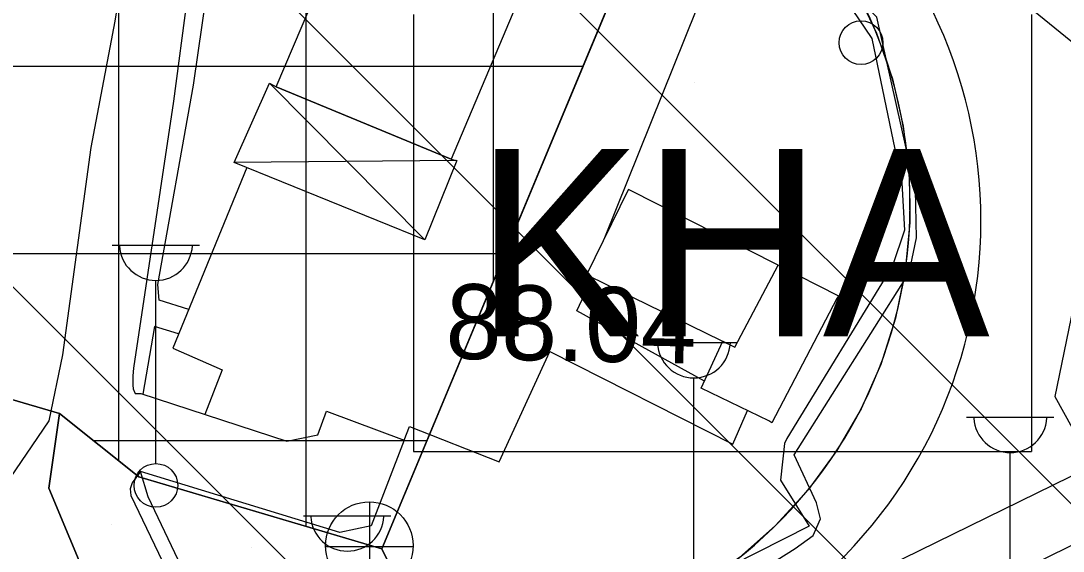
# Model space of a CAD drawing. Extents: x 417995 to 421451, y 4454518 to 4458015.
# Drawn here: x 420492.9 to 420576.3, y 4456617.3 to 4456659.8 of the extents above; entities that cross this region are included whole.
import ezdxf

# ---------------------------------------------------------------- set-up
doc = ezdxf.new("R2010")
doc.units = 0
for name, color, linetype in [('ADAKENARI', 7, 'Continuous'), ('B_Betonzemin', 7, 'Continuous'), ('B_Mesken', 7, 'Continuous'), ('B_Sundurma', 7, 'Continuous'), ('B_Ticari', 7, 'Continuous'), ('KALDIRIM_FAT', 7, 'Continuous'), ('PL_AYA_PARK_DINLENME', 7, 'Continuous'), ('PL_AYA_REKREASYON_AL', 7, 'Continuous'), ('PL_KAMU_HİZMET_ALANI', 7, 'Continuous'), ('PL_TİCARET', 7, 'Continuous'), ('S_Cad_Sok_Lambasi', 7, 'Continuous'), ('S_Rogar_Kapagi', 7, 'Continuous'), ('SEMBOL_FAT', 7, 'Continuous'), ('Sinir_Ist_Duvari', 7, 'Continuous'), ('SN_TR_SIVILASMA', 7, 'Continuous'), ('TRFAT_KHA', 7, 'Continuous'), ('TRFAT_PARKALANI', 7, 'Continuous'), ('TRFAT_TİCARET', 7, 'Continuous'), ('Y_Kot_Noktasi', 7, 'Continuous'), ('Yol_Kaldirim_kenari_bordurtasi', 7, 'Continuous'), ('Yol_Sose', 7, 'Continuous')]:
    doc.layers.add(name, color=color, linetype=linetype)

msp = doc.modelspace()

# ---------------------------------------------------------------- linework, layer by layer
at = {"layer": 'ADAKENARI'}
for p, q in [((420547.079, 4456678.208), (420521.775, 4456617.469)), ((420468.053, 4456636.5), (420495.966, 4456628.315)), ((420495.966, 4456628.315), (420495.111, 4456622.327)), ((420495.966, 4456628.315), (420502.313, 4456623.243)), ((420521.775, 4456617.469), (420502.313, 4456623.243)), ((420495.111, 4456622.327), (420506.735, 4456594.433)), ((420521.775, 4456617.469), (420527.966, 4456604.844))]:
    msp.add_line(p, q, dxfattribs=at)
for centre, radius, start, end in [((420191.407, 4456074.797), 823.132, 35.35416, 63.79989), ((420527.942, 4456645.069), 36.128, 296.12165, 40.74144)]:
    msp.add_arc(centre, radius, start, end, dxfattribs=at)
at = {"layer": 'B_Betonzemin'}
for points in [[(420539.621, 4456642.411), (420550.686, 4456669.911)], [(420510.967, 4456648.007), (420505.025, 4456633.531), (420508.98, 4456631.8), (420507.606, 4456628.23)], [(420547.597, 4456630.91), (420537.393, 4456636.535), (420538.641, 4456639.19)], [(420523.565, 4456626.182), (420523.995, 4456627.258), (420531.157, 4456624.435), (420535.22, 4456633.28), (420549.865, 4456625.859), (420551.059, 4456628.539)]]:
    msp.add_lwpolyline(points, dxfattribs=at)
at = {"layer": 'B_Mesken'}
for points in [[(420553.496, 4456640.186), (420541.522, 4456646.253), (420541.49, 4456646.211), (420538.153, 4456639.427), (420538.395, 4456639.31), (420550.026, 4456633.63)], [(420553.496, 4456640.186), (420558.323, 4456637.733), (420558.193, 4456637.52), (420553.009, 4456627.553), (420552.754, 4456627.714), (420547.337, 4456630.348), (420549.07, 4456634.096), (420550.026, 4456633.63)]]:
    msp.add_lwpolyline(points, close=True, dxfattribs=at)
at = {"layer": 'B_Sundurma'}
for p, q in [((420525.202, 4456642.21), (420512.774, 4456654.775)), ((420527.766, 4456648.564), (420509.939, 4456648.426))]:
    msp.add_line(p, q, dxfattribs=at)
msp.add_lwpolyline([(420527.309, 4456648.681), (420527.766, 4456648.564), (420525.202, 4456642.21), (420509.939, 4456648.426), (420512.774, 4456654.775), (420513.309, 4456654.478)], close=True, dxfattribs=at)
at = {"layer": 'B_Ticari'}
msp.add_lwpolyline([(420513.309, 4456654.478), (420517.404, 4456664.098), (420516.088, 4456664.68), (420518.09, 4456669.097), (420519.275, 4456668.623), (420523.59, 4456678.433), (420537.463, 4456672.7), (420527.309, 4456648.681)], close=True, dxfattribs=at)
at = {"layer": 'KALDIRIM_FAT'}
for p, q in [((420561.087, 4456671.14), (420745.284, 4456520.25)), ((420393.053, 4456533.119), (420593.493, 4456631.407)), ((420395.255, 4456528.63), (420595.695, 4456626.918))]:
    msp.add_line(p, q, dxfattribs=at)
msp.add_arc((420531.274, 4456643.742), 38.469, 296.12165, 40.74144, dxfattribs=at)
at = {"layer": 'PL_AYA_PARK_DINLENME'}
msp.add_lwpolyline([(420506.735, 4456594.433), (420495.111, 4456622.327), (420495.966, 4456628.315), (420502.313, 4456623.243), (420521.775, 4456617.469), (420527.966, 4456604.844)], close=True, dxfattribs=at)
at = {"layer": 'PL_AYA_REKREASYON_AL'}
msp.add_lwpolyline([(420468.053, 4456636.5), (420495.966, 4456628.315), (420495.111, 4456622.327), (420506.735, 4456594.433), (420405.942, 4456545.008), (420406.81, 4456561.362), (420409.33, 4456608.837), (420411.693, 4456608.262), (420424.095, 4456605.249), (420427.165, 4456635.102), (420424.604, 4456635.718), (420426.462, 4456653.784), (420431.205, 4456651.813)], close=True, dxfattribs=at)
at = {"layer": 'PL_KAMU_HİZMET_ALANI'}
msp.add_lwpolyline([(420521.775, 4456617.469), (420547.079, 4456678.208), (420555.314, 4456668.648), (420557.684, 4456665.578), (420559.711, 4456662.271), (420561.372, 4456658.766), (420562.648, 4456655.103), (420563.524, 4456651.325), (420563.989, 4456647.474), (420564.039, 4456643.596), (420563.673, 4456639.735), (420562.895, 4456635.935), (420561.715, 4456632.241), (420560.145, 4456628.694), (420558.204, 4456625.336), (420555.914, 4456622.205), (420553.302, 4456619.339), (420550.397, 4456616.768), (420547.234, 4456614.524), (420543.848, 4456612.632), (420527.966, 4456604.844)], close=True, dxfattribs=at)
at = {"layer": 'PL_TİCARET'}
msp.add_lwpolyline([(420395.818, 4456760.753), (420440.929, 4456744.38), (420458.774, 4456737.813), (420478.64, 4456727.05), (420504.38, 4456714.33), (420514.626, 4456709.518), (420524.354, 4456704.59), (420547.079, 4456678.208), (420521.775, 4456617.469), (420502.313, 4456623.243), (420495.966, 4456628.315), (420468.053, 4456636.5), (420431.205, 4456651.813)], dxfattribs=at)
at = {"layer": 'S_Cad_Sok_Lambasi'}
for p, q in [((420500.177, 4456641.796), (420507.177, 4456641.796)), ((420503.677, 4456624.296), (420503.677, 4456638.971)), ((420543.253, 4456633.987), (420550.253, 4456633.987)), ((420546.753, 4456616.487), (420546.753, 4456631.162)), ((420568.59, 4456628.004), (420575.59, 4456628.004)), ((420572.09, 4456610.504), (420572.09, 4456625.179)), ((420515.502, 4456620.105), (420522.502, 4456620.105))]:
    msp.add_line(p, q, dxfattribs=at)
for centre in [(420560.143, 4456658.01), (420503.677, 4456622.546)]:
    msp.add_circle(centre, 1.75, dxfattribs=at)
for centre in [(420503.677, 4456641.9), (420546.753, 4456634.091), (420572.09, 4456628.108), (420519.002, 4456620.209)]:
    msp.add_arc(centre, 2.929, 183.298, 356.90719, dxfattribs=at)
at = {"layer": 'S_Rogar_Kapagi'}
for p, q in [((420520.82, 4456614.2), (420520.82, 4456621.201)), ((420517.25, 4456617.666), (420524.25, 4456617.666))]:
    msp.add_line(p, q, dxfattribs=at)
msp.add_circle((420520.767, 4456617.729), 3.5, dxfattribs=at)
at = {"layer": 'SEMBOL_FAT'}
for p, q in [((420524.315, 4456660.259), (420524.315, 4456625.259)), ((420573.783, 4456660.259), (420573.783, 4456625.259)), ((420524.315, 4456625.259), (420573.783, 4456625.259))]:
    msp.add_line(p, q, dxfattribs=at)
at = {"layer": 'Sinir_Ist_Duvari'}
for points in [[(420502.022, 4456629.906), (420502.483, 4456629.897), (420514.166, 4456626.095), (420516.643, 4456626.588), (420517.353, 4456628.496)], [(420517.353, 4456628.496), (420523.565, 4456626.182), (420520.904, 4456619.302), (420518.401, 4456618.782), (420502.459, 4456623.655)]]:
    msp.add_lwpolyline(points, dxfattribs=at)
at = {"layer": 'SN_TR_SIVILASMA'}
for p, q in [((421276.03, 4455921.999), (420004.046, 4457193.982)), ((421275.798, 4455899.78), (420015.354, 4457160.224)), ((421275.335, 4455855.342), (420037.805, 4457092.871))]:
    msp.add_line(p, q, dxfattribs=at)
at = {"layer": 'TRFAT_KHA'}
for p, q in [((420546.775, 4456654.844), (420546.775, 4456654.844)), ((420546.775, 4456629.844), (420546.775, 4456629.844))]:
    msp.add_line(p, q, dxfattribs=at)
at = {"layer": 'TRFAT_PARKALANI'}
for p, q in [((420500.111, 4456619.433), (420500.111, 4456619.433)), ((420511.335, 4456617.602), (420511.335, 4456617.602))]:
    msp.add_line(p, q, dxfattribs=at)
at = {"layer": 'TRFAT_TİCARET'}
for p, q in [((420500.715, 4456624.521), (420500.715, 4456716.141)), ((420515.715, 4456619.267), (420515.715, 4456708.967)), ((420530.715, 4456638.927), (420530.715, 4456697.206)), ((420347.418, 4456656.136), (420537.884, 4456656.136)), ((420456.897, 4456641.136), (420531.635, 4456641.136)), ((420498.693, 4456626.136), (420525.386, 4456626.136))]:
    msp.add_line(p, q, dxfattribs=at)
at = {"layer": 'Yol_Kaldirim_kenari_bordurtasi'}
for points in [[(420506.304, 4456636.648), (420503.93, 4456637.373), (420503.848, 4456638.649), (420506.699, 4456654.597), (420510.869, 4456683.667), (420511.307, 4456685.824), (420512.879, 4456700.277), (420514.085, 4456708.825), (420514.551, 4456709.033), (420516.249, 4456708.457), (420522.425, 4456705.163), (420531.873, 4456695.892), (420539.879, 4456686.514)], [(420550.686, 4456669.911), (420559.427, 4456660.656), (420561.009, 4456658.348), (420563.405, 4456646.776), (420563.626, 4456643.002), (420562.672, 4456640.146), (420554.191, 4456626.317), (420554.02, 4456625.914), (420553.688, 4456622.964), (420555.975, 4456619.286), (420514.253, 4456598.129), (420503.062, 4456621.641), (420502.459, 4456623.655)], [(420505.501, 4456634.692), (420503.559, 4456635.272), (420502.642, 4456629.845)]]:
    msp.add_lwpolyline(points, dxfattribs=at)
at = {"layer": 'Yol_Sose'}
for points in [[(420491.556, 4456622.468), (420495.139, 4456627.715), (420496.224, 4456633.011), (420498.491, 4456649.625), (420500.408, 4456659.734), (420501.404, 4456665.928), (420504.293, 4456689.068), (420506.451, 4456704.301), (420507.285, 4456713.238), (420507.096, 4456714.625), (420506.474, 4456716.076), (420484.837, 4456726.624), (420484.656, 4456724.773)], [(420536.073, 4456692.995), (420526.938, 4456703.027), (420523.61, 4456706.349), (420518.238, 4456709.358), (420517.16, 4456709.814), (420514.945, 4456710.427), (420513.713, 4456709.963), (420512.718, 4456709.141), (420510.978, 4456694.464), (420508.362, 4456678.176), (420505.083, 4456653.324), (420501.874, 4456631.945), (420501.834, 4456631.321), (420501.846, 4456630.588), (420501.867, 4456630.289), (420501.996, 4456629.961), (420502.022, 4456629.906)], [(420502.459, 4456623.655), (420501.789, 4456622.746), (420501.616, 4456622.261), (420501.66, 4456621.744), (420513.955, 4456596.132), (420544.87, 4456611.184), (420554.857, 4456617.502), (420556.318, 4456618.531), (420556.889, 4456619.877), (420556.562, 4456621.159), (420554.793, 4456624.992), (420564.003, 4456639.577), (420564.576, 4456642.389), (420564.492, 4456646.217), (420561.406, 4456660.066), (420551.797, 4456669.808), (420551.447, 4456669.95), (420550.877, 4456669.989), (420550.686, 4456669.911)], [(420577.05, 4456627.167), (420590.463, 4456634.56), (420586.503, 4456642.89), (420578.77, 4456644.833), (420575.661, 4456629.665), (420577.05, 4456627.167)]]:
    msp.add_lwpolyline(points, dxfattribs=at)

# ---------------------------------------------------------------- texts
at = {"layer": 'SEMBOL_FAT'}
msp.add_text('KHA', height=15, dxfattribs=at).set_placement((420529.209, 4456634.483))
at = {"layer": 'Y_Kot_Noktasi'}
msp.add_text('88.04', height=6, rotation=358.82891, dxfattribs=at).set_placement((420526.841, 4456632.71))

doc.saveas('drawing.dxf')
